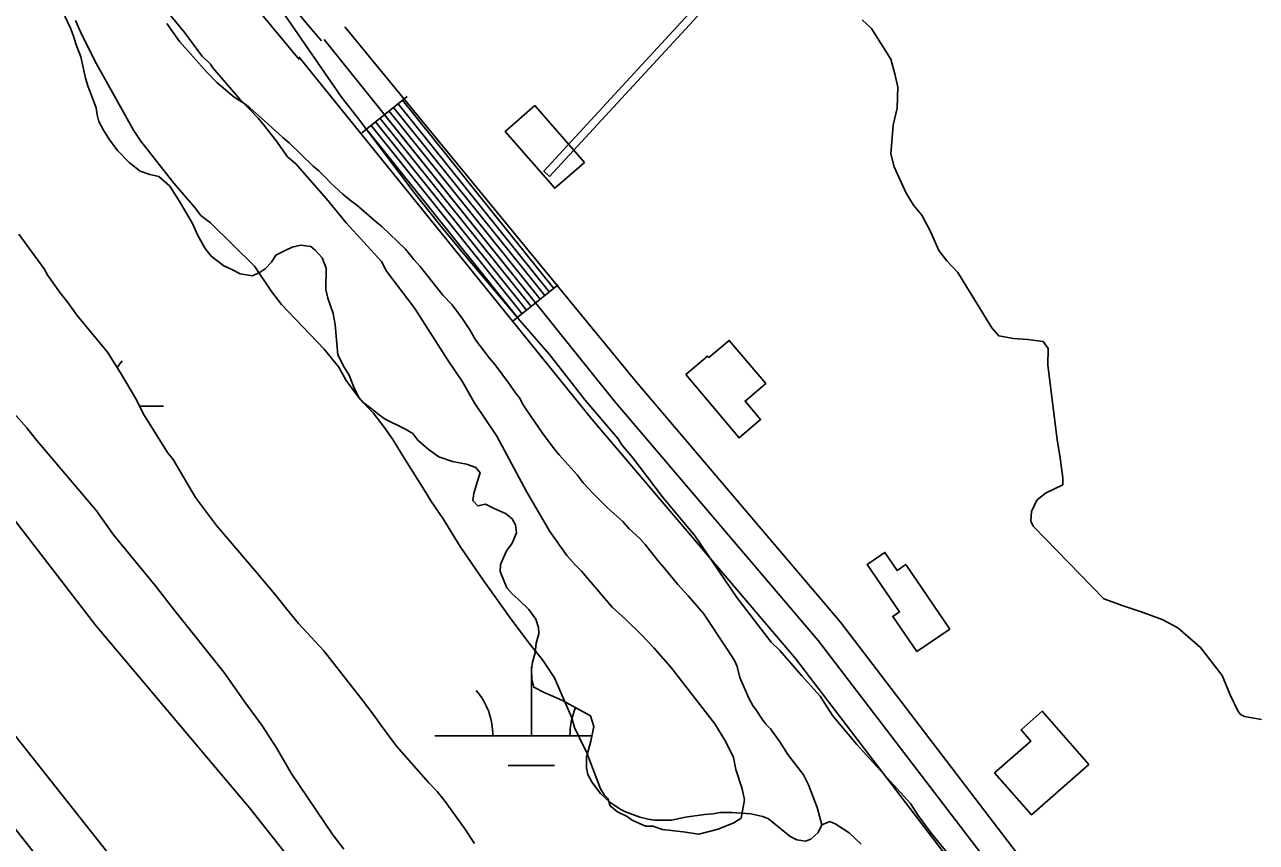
# Model space of a CAD drawing. Extents: x 3161564 to 3199464, y 849354 to 874788.
# Drawn here: x 3177635 to 3178273, y 854950 to 855374 of the extents above; entities that cross this region are included whole.
import ezdxf

# ---------------------------------------------------------------- set-up
doc = ezdxf.new("R2010")
doc.units = 0
for name, color, linetype in [('V-BLDG-OTLN', 7, 'Continuous'), ('V-CHAN-DOCK', 7, 'Continuous'), ('V-LEVE-TOET', 7, 'Continuous'), ('V-ROAD-CNTR', 7, 'Continuous'), ('V-SITE-VEGE', 7, 'Continuous'), ('V-SURV-LINE', 7, 'Continuous'), ('V-TOPO-SHOR', 7, 'Continuous'), ('V-WETL-SWMP', 7, 'Continuous')]:
    doc.layers.add(name, color=color, linetype=linetype)

msp = doc.modelspace()

# ---------------------------------------------------------------- linework, layer by layer
at = {"layer": 'V-BLDG-OTLN'}
for points in [[(3177925.41, 855302.21), (3177910.03, 855288.84), (3177884.39, 855318.3), (3177899.77, 855331.69)], [(3177977.88, 855192.34), (3177989.21, 855201.92), (3177989.87, 855201.13), (3178000.44, 855210.06), (3178019.37, 855187.66), (3178008.62, 855178.57), (3178016.68, 855169.02), (3178005.54, 855159.61)], [(3178114.62, 855060.44), (3178097.51, 855048.79), (3178085.08, 855067.03), (3178088.62, 855069.44), (3178071.91, 855093.95), (3178081.04, 855100.17), (3178087.35, 855090.9), (3178091.8, 855093.93)], [(3178186.75, 854990.25), (3178156.98, 854964.17), (3178137.89, 854985.96), (3178156.71, 855002.44), (3178151.6, 855008.28), (3178162.56, 855017.87)]]:
    msp.add_lwpolyline(points, close=True, dxfattribs=at)
at = {"layer": 'V-CHAN-DOCK'}
msp.add_lwpolyline([(3177907.36, 855295.01), (3178019.15, 855416.31), (3178016.12, 855419.1), (3177904.33, 855297.8), (3177907.36, 855295.01)], dxfattribs=at)
at = {"layer": 'V-LEVE-TOET'}
msp.add_lwpolyline([(3177894.99, 854786.5), (3177827.03, 854872.76), (3177751.92, 854967.89), (3177672.11, 855062.56), (3177580.11, 855181.81), (3177482.04, 855310.42), (3177409.16, 855411.43), (3177315.8, 855539.51), (3177313.19, 855545.77), (3177310, 855552.02), (3177307.82, 855555.86), (3177304.79, 855560.81)], dxfattribs=at)
at = {"layer": 'V-ROAD-CNTR'}
for p, q in [((3177833.59, 855336.36), (3177810.2, 855317.58)), ((3177911.85, 855238.89), (3177888.46, 855220.11))]:
    msp.add_line(p, q, dxfattribs=at)
for points in [[(3177479.44, 855685.42), (3177493.11, 855677.44), (3177505.3, 855668.6), (3177530.67, 855646.79), (3177553.95, 855622.97), (3177601.64, 855566.8), (3177649.31, 855509.97), (3177713.54, 855432.89), (3177777.62, 855355.64)], [(3177801.34, 855372.53), (3177952.45, 855188.32), (3178058.13, 855064.01), (3178154.11, 854938.29), (3178253.17, 854788.09)], [(3177790.59, 855365.96), (3177940.89, 855178.77), (3178046.45, 855054.6), (3178141.88, 854929.6), (3178235.17, 854788.14)], [(3177777.46, 855357.01), (3177929.32, 855169.21), (3178034.76, 855045.18), (3178129.64, 854920.91), (3178217.17, 854788.19)], [(3177831.25, 855334.49), (3177909.51, 855237.02)], [(3177824.24, 855328.85), (3177902.49, 855231.38)], [(3177826.58, 855330.73), (3177904.83, 855233.26)], [(3177828.91, 855332.61), (3177907.17, 855235.14)], [(3177817.22, 855323.22), (3177895.48, 855225.75)], [(3177819.56, 855325.1), (3177897.82, 855227.62)], [(3177821.9, 855326.97), (3177900.15, 855229.5)], [(3177812.54, 855319.46), (3177890.8, 855221.99)], [(3177814.88, 855321.34), (3177893.14, 855223.87)]]:
    msp.add_lwpolyline(points, dxfattribs=at)
msp.add_spline([(3177487, 855698.37), (3177514.61, 855680.38), (3177565.04, 855633.08), (3177660.82, 855519.59), (3177789.17, 855365.22)], degree=3, dxfattribs=at)
at = {"layer": 'V-SITE-VEGE'}
for p, q in [((3177718.36, 855369.39), (3177708.85, 855381.23)), ((3177768.47, 855381.09), (3177799.59, 855336.16)), ((3177661.82, 855375.83), (3177665.02, 855368.33)), ((3177665.02, 855368.33), (3177672.67, 855353.33)), ((3177727.24, 855357.54), (3177718.36, 855369.39)), ((3177731.67, 855353.18), (3177727.24, 855357.54)), ((3177672.67, 855353.33), (3177691.78, 855318.97)), ((3177732.94, 855351.3), (3177731.67, 855353.18)), ((3177746.88, 855335.1), (3177732.94, 855351.3)), ((3177756.37, 855325.14), (3177746.88, 855335.1)), ((3177799.59, 855336.16), (3177807.83, 855325.56)), ((3177759.54, 855321.4), (3177756.37, 855325.14)), ((3177807.83, 855325.56), (3177837.01, 855286.88)), ((3177691.78, 855318.97), (3177695.59, 855313.35)), ((3177765.88, 855313.29), (3177759.54, 855321.4)), ((3177695.59, 855313.35), (3177712.71, 855291.52)), ((3177771.6, 855305.18), (3177765.88, 855313.29)), ((3177776.02, 855301.45), (3177771.6, 855305.18)), ((3177791.86, 855283.38), (3177776.02, 855301.45)), ((3177712.71, 855291.52), (3177723.48, 855279.06)), ((3177802, 855270.91), (3177791.86, 855283.38)), ((3177837.01, 855286.88), (3177850.33, 855270.04)), ((3177723.48, 855279.06), (3177726.66, 855274.69)), ((3177726.66, 855274.69), (3177731.71, 855270.96)), ((3177731.71, 855270.96), (3177754.48, 855248.56)), ((3177820.36, 855250.98), (3177802, 855270.91)), ((3177850.33, 855270.04), (3177864.27, 855253.21)), ((3177864.27, 855253.21), (3177892.15, 855220.18)), ((3177754.48, 855248.56), (3177763.37, 855235.45)), ((3177822.91, 855245.97), (3177820.36, 855250.98)), ((3177837.5, 855226.64), (3177822.91, 855245.97)), ((3177763.37, 855235.45), (3177768.45, 855228.59)), ((3177768.45, 855228.59), (3177790.6, 855205.55)), ((3177854.66, 855199.79), (3177837.5, 855226.64)), ((3177892.15, 855220.18), (3177907.36, 855202.73)), ((3177790.6, 855205.55), (3177798.21, 855196.19)), ((3177907.36, 855202.73), (3177925.75, 855179.03)), ((3177798.21, 855196.19), (3177802.03, 855189.32)), ((3177862.29, 855188.56), (3177854.66, 855199.79)), ((3177802.03, 855189.32), (3177808.38, 855180.59)), ((3177868.65, 855177.31), (3177862.29, 855188.56)), ((3177636.55, 855164.76), (3177624.52, 855178.47)), ((3177808.38, 855180.59), (3177812.81, 855175.6)), ((3177812.81, 855175.6), (3177815.98, 855172.49)), ((3177880.09, 855160.46), (3177868.65, 855177.31)), ((3177925.75, 855179.03), (3177942.86, 855159.09)), ((3177815.98, 855172.49), (3177821.69, 855165.01)), ((3177640.99, 855159.15), (3177636.55, 855164.76)), ((3177821.69, 855165.01), (3177826.13, 855158.77)), ((3177672.67, 855121.75), (3177640.99, 855159.15)), ((3177826.13, 855158.77), (3177831.85, 855149.4)), ((3177895.38, 855131.72), (3177880.09, 855160.46)), ((3177942.86, 855159.09), (3177944.76, 855155.96)), ((3177944.76, 855155.96), (3177950.47, 855149.11)), ((3177831.85, 855149.4), (3177843.3, 855131.29)), ((3177950.47, 855149.11), (3177965.69, 855129.15)), ((3177843.3, 855131.29), (3177845.84, 855126.92)), ((3177907.47, 855111.1), (3177895.38, 855131.72)), ((3177845.84, 855126.92), (3177852.19, 855117.56)), ((3177965.69, 855129.15), (3177982.81, 855108.58)), ((3177681.56, 855109.27), (3177672.67, 855121.75)), ((3177852.19, 855117.56), (3177861.1, 855103.19)), ((3177916.36, 855098.62), (3177907.47, 855111.1)), ((3177694.24, 855093.69), (3177681.56, 855109.27)), ((3177982.81, 855108.58), (3178004.4, 855076.75)), ((3177861.1, 855103.19), (3177873.16, 855085.72)), ((3177920.79, 855093.64), (3177916.36, 855098.62)), ((3177703.11, 855083.08), (3177694.24, 855093.69)), ((3177923.96, 855090.53), (3177920.79, 855093.64)), ((3177873.16, 855085.72), (3177886.49, 855067)), ((3177939.8, 855071.83), (3177923.96, 855090.53)), ((3177713.26, 855069.99), (3177703.11, 855083.08)), ((3178004.4, 855076.75), (3178022.16, 855053.67)), ((3177738.62, 855038.19), (3177713.26, 855069.99)), ((3177886.49, 855067), (3177896.65, 855053.28)), ((3177946.75, 855065.61), (3177939.8, 855071.83)), ((3177954.98, 855057.52), (3177946.75, 855065.61)), ((3177961.31, 855050.66), (3177954.98, 855057.52)), ((3178022.16, 855053.67), (3178026.59, 855049.31)), ((3177896.65, 855053.28), (3177903.62, 855044.55)), ((3177970.18, 855040.7), (3177961.31, 855050.66)), ((3178026.59, 855049.31), (3178037.99, 855036.23)), ((3177903.62, 855044.55), (3177909.97, 855035.19)), ((3177750.05, 855021.97), (3177738.62, 855038.19)), ((3177909.97, 855035.19), (3177913.17, 855027.68)), ((3177993.01, 855011.38), (3177970.18, 855040.7)), ((3178037.99, 855036.23), (3178047.49, 855025.63)), ((3177758.3, 855010.73), (3177750.05, 855021.97)), ((3177913.17, 855027.68), (3177918.93, 855014.55)), ((3178047.49, 855025.63), (3178053.85, 855015.64)), ((3178053.85, 855015.64), (3178066.52, 855000.69)), ((3177765.92, 854998.87), (3177758.3, 855010.73)), ((3177918.93, 855014.55), (3177920.22, 855009.54)), ((3177920.22, 855009.54), (3177922.77, 855004.54)), ((3177998.73, 855002.02), (3177993.01, 855011.38)), ((3177922.77, 855004.54), (3177926.61, 854996.41)), ((3177773.56, 854985.76), (3177765.92, 854998.87)), ((3177926.61, 854996.41), (3177933.66, 854977.64)), ((3178002.56, 854993.89), (3177998.73, 855002.02)), ((3178066.52, 855000.69), (3178094.38, 854970.16)), ((3178003.87, 854987.63), (3178002.56, 854993.89)), ((3177795.16, 854953.92), (3177773.56, 854985.76)), ((3178007.09, 854977.61), (3178003.87, 854987.63)), ((3177933.66, 854977.64), (3177935.57, 854974.52)), ((3178008.39, 854971.97), (3178007.09, 854977.61)), ((3177935.57, 854974.52), (3177937.47, 854972.65)), ((3177937.47, 854972.65), (3177938.75, 854968.9)), ((3178006.58, 854962.54), (3178008.39, 854971.97)), ((3177938.75, 854968.9), (3177942.54, 854965.79)), ((3177942.54, 854965.79), (3177947.58, 854963.32)), ((3178094.38, 854970.16), (3178098.2, 854963.91)), ((3177947.58, 854963.32), (3177950.11, 854961.46)), ((3177950.11, 854961.46), (3177957.04, 854958.38)), ((3177957.04, 854958.38), (3177960.81, 854958.41)), ((3177960.81, 854958.41), (3177965.84, 854956.57)), ((3177994.71, 854956.8), (3178002.84, 854960)), ((3178002.84, 854960), (3178006.58, 854962.54)), ((3178098.2, 854963.91), (3178105.18, 854954.56)), ((3177800.87, 854946.44), (3177795.16, 854953.92)), ((3177965.84, 854956.57), (3177976.52, 854955.4)), ((3177976.52, 854955.4), (3177984.69, 854954.21)), ((3177984.69, 854954.21), (3177994.71, 854956.8)), ((3178105.18, 854954.56), (3178115.32, 854942.09))]:
    msp.add_line(p, q, dxfattribs=at)
at = {"layer": 'V-SURV-LINE'}
for points in [[(3177328.46, 855387.43), (3177753.65, 854849.49)], [(3177730.11, 854830.9), (3177304.91, 855368.85)]]:
    msp.add_lwpolyline(points, dxfattribs=at)
at = {"layer": 'V-TOPO-SHOR'}
for points in [[(3177715.46, 855282.34), (3177710.61, 855289.92), (3177704.92, 855294.95), (3177700.4, 855296.04), (3177695.32, 855297.69), (3177689.64, 855302.16), (3177683.67, 855308.32), (3177679.39, 855313.92), (3177676.25, 855318.97), (3177673.95, 855323.47), (3177673.08, 855326.84), (3177672.49, 855330.51), (3177668.45, 855341.47), (3177667, 855345.97), (3177664.66, 855356.95), (3177662.06, 855363.7), (3177660.62, 855368.2), (3177659.18, 855371.85), (3177656.31, 855378.04)], [(3177709.08, 855374.23), (3177715.64, 855364.98), (3177729.87, 855349.02), (3177734.99, 855343.7), (3177744.07, 855336.16), (3177749.46, 855332.54), (3177752.3, 855330.31), (3177759.69, 855323.88), (3177769.35, 855314.93), (3177772.47, 855312.42), (3177784.98, 855300.4), (3177787.82, 855297.88), (3177791.23, 855294.52), (3177794.07, 855291.44), (3177800.32, 855285.86), (3177804.3, 855282.5), (3177807.42, 855280.27), (3177817.93, 855271.05), (3177820.49, 855269.1), (3177832.71, 855257.35), (3177836.98, 855252.03), (3177840.39, 855248.39), (3177852.08, 855233.54), (3177856.91, 855228.5), (3177862.33, 855221.21), (3177866.04, 855215.6), (3177868.91, 855210.27), (3177874.04, 855203.82), (3177876.03, 855201.01), (3177879.16, 855197.38), (3177886.01, 855188.12), (3177889.72, 855182.8), (3177891.71, 855180.27), (3177893.72, 855176.62), (3177895.43, 855174.1), (3177903.71, 855162.04), (3177909.69, 855153.91), (3177912.26, 855150.83), (3177921.65, 855140.47), (3177924.78, 855136.26), (3177929.91, 855130.66), (3177937.58, 855123.11), (3177945.25, 855116.12), (3177948.67, 855112.49), (3177954.07, 855107.45), (3177956.91, 855104.37), (3177964.04, 855095.12), (3177966.6, 855092.33), (3177973.72, 855083.64), (3177979.13, 855077.76), (3177987.1, 855068.52), (3177999.38, 855050.01)], [(3178069.32, 855376.15), (3178074.07, 855371.62), (3178084.04, 855355.72), (3178086.24, 855348.18), (3178087.73, 855341.2), (3178087.39, 855330.35), (3178085.32, 855321.63), (3178084.15, 855306.78), (3178085.78, 855299.95), (3178092.03, 855286.3), (3178095.93, 855280.2), (3178100.25, 855274.95), (3178104.74, 855266.43), (3178108.96, 855256.62), (3178113.14, 855251.23), (3178118.76, 855245.28), (3178136.4, 855216.6), (3178140, 855212.49), (3178147.71, 855210.99), (3178155, 855210.47), (3178162.99, 855209.54), (3178165.59, 855205.85), (3178165.37, 855197.43), (3178170.25, 855158.52), (3178171.61, 855150.4), (3178173.13, 855138.85), (3178173.15, 855135.29), (3178164.2, 855130.93), (3178159.67, 855127.19), (3178157, 855121.46), (3178156.62, 855116.32), (3178157.92, 855113.76), (3178194.47, 855076.1), (3178204.49, 855072.47), (3178214.36, 855069.27), (3178224.66, 855065.36), (3178232.69, 855061.14), (3178244.47, 855050.97), (3178255.72, 855036.36), (3178259.93, 855026.41), (3178263.85, 855018.17), (3178265.15, 855016.18), (3178267.3, 855015.2), (3178276.02, 855013.55)], [(3178048.34, 854959.03), (3178046.4, 854955.06), (3178042.76, 854951.65), (3178039.95, 854950.5), (3178035.43, 854951.31), (3178032.03, 854952.97), (3178020.68, 854962.19), (3178017.85, 854963.29), (3178011.63, 854964.65), (3178001.75, 854965.42), (3177995.55, 854965.37), (3177992.17, 854964.78), (3177987.66, 854964.46), (3177977.8, 854962.97), (3177970.48, 854961.5), (3177961.74, 854961.43), (3177958.35, 854961.96), (3177954.11, 854963.06), (3177946.76, 854965.82), (3177943.92, 854967.2), (3177938.54, 854970.83), (3177933.7, 854975.3), (3177929.43, 854980.91), (3177927.14, 854985.12), (3177926.55, 854988.5), (3177926.5, 854994.14), (3177928.69, 855002.33), (3177930.32, 855009.96), (3177928.58, 855015.59), (3177914.14, 855023.37), (3177909.33, 855025.58), (3177904.51, 855027.52), (3177899.13, 855030.3), (3177898.25, 855034.52), (3177897.93, 855039.59), (3177898.46, 855043.26), (3177899.83, 855048.07), (3177900.36, 855053.15), (3177901.73, 855057.96), (3177901.7, 855061.34), (3177900.26, 855065.56), (3177896.55, 855070.6), (3177891.15, 855075.92), (3177888.02, 855078.71), (3177885.18, 855081.79), (3177881.73, 855090.23), (3177881.98, 855093.89), (3177885.02, 855100.97), (3177887.81, 855104.66), (3177890.31, 855110.32), (3177889.71, 855114.55), (3177887.99, 855117.63), (3177884.58, 855120.43), (3177878.64, 855122.92), (3177874.11, 855125.14), (3177870.17, 855124.26), (3177867.61, 855127.06), (3177868.14, 855130.73), (3177869.79, 855136.66), (3177871.44, 855141.47), (3177869.16, 855144.27), (3177864.35, 855145.93), (3177857.01, 855147.28), (3177849.94, 855149.76), (3177844.55, 855153.66), (3177839.15, 855158.41), (3177836.59, 855161.78), (3177832.33, 855164.28), (3177822.14, 855169.27), (3177819.02, 855171.5), (3177813.91, 855175.69), (3177810.79, 855177.93), (3177808.51, 855180.44), (3177805.93, 855185.78), (3177803.62, 855191.97), (3177801.05, 855196.18), (3177797.62, 855202.63), (3177796.36, 855218.14), (3177795.19, 855224.05), (3177792.58, 855231.93), (3177791.42, 855236.43), (3177791.61, 855247.43), (3177789.6, 855252.77), (3177786.18, 855256.69), (3177783.62, 855258.65), (3177778.54, 855259.45), (3177774.04, 855258.28), (3177770.67, 855256.85), (3177765.61, 855254.27), (3177763.38, 855250.58), (3177760.03, 855247.17), (3177757.5, 855245.46), (3177753.57, 855243.45), (3177747.07, 855244.53), (3177742.83, 855246.75), (3177738.58, 855248.69), (3177732.05, 855253.71), (3177728.92, 855257.64), (3177725.2, 855264.38), (3177722.33, 855270.56), (3177715.46, 855282.34)], [(3177999.38, 855050.01), (3178003.09, 855044.11), (3178004.52, 855041.02), (3178005.98, 855035.39), (3178010.58, 855024.71), (3178012.59, 855020.78), (3178014.58, 855018.26), (3178017.44, 855013.77), (3178019.43, 855011.25), (3178021.71, 855008.73), (3178026.56, 855002), (3178030.84, 854995.55), (3178038.82, 854984.9), (3178041.4, 854979.84), (3178046.01, 854968.03), (3178048.34, 854959.03)]]:
    msp.add_lwpolyline(points, dxfattribs=at)
at = {"layer": 'V-WETL-SWMP'}
for p, q in [((3177656.31, 855378.04), (3177659.18, 855371.85)), ((3177659.18, 855371.85), (3177660.62, 855368.2)), ((3177660.62, 855368.2), (3177662.06, 855363.7)), ((3177662.06, 855363.7), (3177664.66, 855356.95)), ((3177664.66, 855356.95), (3177667, 855345.97)), ((3177667, 855345.97), (3177668.45, 855341.47)), ((3177668.45, 855341.47), (3177672.49, 855330.51)), ((3177672.49, 855330.51), (3177673.08, 855326.84)), ((3177673.08, 855326.84), (3177673.95, 855323.47)), ((3177673.95, 855323.47), (3177676.25, 855318.97)), ((3177676.25, 855318.97), (3177679.39, 855313.92)), ((3177679.39, 855313.92), (3177683.67, 855308.32)), ((3177683.67, 855308.32), (3177689.64, 855302.16)), ((3177689.64, 855302.16), (3177695.31, 855297.69)), ((3177695.31, 855297.69), (3177700.4, 855296.04)), ((3177700.4, 855296.04), (3177704.93, 855294.95)), ((3177704.93, 855294.95), (3177710.61, 855289.92)), ((3177710.61, 855289.92), (3177715.46, 855282.35)), ((3177715.46, 855282.35), (3177722.33, 855270.56)), ((3177722.33, 855270.56), (3177725.2, 855264.38)), ((3177645.53, 855247.09), (3177632.41, 855265.03)), ((3177725.2, 855264.38), (3177728.92, 855257.64)), ((3177770.67, 855256.85), (3177774.04, 855258.29)), ((3177774.04, 855258.29), (3177778.54, 855259.45)), ((3177778.54, 855259.45), (3177783.62, 855258.64)), ((3177783.62, 855258.64), (3177786.18, 855256.69)), ((3177728.92, 855257.64), (3177732.05, 855253.71)), ((3177732.05, 855253.71), (3177738.58, 855248.69)), ((3177763.38, 855250.58), (3177765.61, 855254.27)), ((3177765.61, 855254.27), (3177770.67, 855256.85)), ((3177786.18, 855256.69), (3177789.59, 855252.77)), ((3177789.59, 855252.77), (3177791.61, 855247.43)), ((3177647.53, 855243.72), (3177645.53, 855247.09)), ((3177738.58, 855248.69), (3177742.83, 855246.75)), ((3177742.83, 855246.75), (3177747.08, 855244.53)), ((3177753.57, 855243.45), (3177757.5, 855245.46)), ((3177757.5, 855245.46), (3177760.03, 855247.17)), ((3177760.03, 855247.17), (3177763.38, 855250.58)), ((3177791.61, 855247.43), (3177791.42, 855236.43)), ((3177653.8, 855234.75), (3177647.53, 855243.72)), ((3177747.08, 855244.53), (3177753.57, 855243.45)), ((3177657.79, 855229.7), (3177653.8, 855234.75)), ((3177791.42, 855236.43), (3177792.58, 855231.93)), ((3177662.64, 855222.97), (3177657.79, 855229.7)), ((3177792.58, 855231.93), (3177795.19, 855224.05)), ((3177678.31, 855203.92), (3177662.64, 855222.97)), ((3177795.19, 855224.05), (3177796.36, 855218.14)), ((3177796.36, 855218.14), (3177797.62, 855202.64)), ((3177685.16, 855193.26), (3177678.31, 855203.92)), ((3177797.62, 855202.64), (3177801.05, 855196.18)), ((3177801.05, 855196.18), (3177803.62, 855191.97)), ((3177693.46, 855179.23), (3177685.16, 855193.26)), ((3177803.62, 855191.97), (3177805.93, 855185.78)), ((3177805.93, 855185.78), (3177808.51, 855180.44)), ((3177696.9, 855172.21), (3177693.46, 855179.23)), ((3177695.06, 855175.96), (3177707.46, 855175.96)), ((3177808.51, 855180.44), (3177810.79, 855177.92)), ((3177810.79, 855177.92), (3177813.91, 855175.69)), ((3177813.91, 855175.69), (3177819.02, 855171.5)), ((3177709.47, 855152), (3177696.9, 855172.21)), ((3177819.02, 855171.5), (3177822.14, 855169.27)), ((3177822.14, 855169.27), (3177832.33, 855164.28)), ((3177832.33, 855164.28), (3177836.59, 855161.78)), ((3177836.59, 855161.78), (3177839.15, 855158.41)), ((3177839.15, 855158.41), (3177844.55, 855153.66)), ((3177712.32, 855148.36), (3177709.47, 855152)), ((3177844.55, 855153.66), (3177849.94, 855149.76)), ((3177849.94, 855149.76), (3177857.01, 855147.28)), ((3177724.04, 855128.71), (3177712.32, 855148.36)), ((3177857.01, 855147.28), (3177864.35, 855145.93)), ((3177864.35, 855145.93), (3177869.16, 855144.27)), ((3177869.16, 855144.27), (3177871.44, 855141.47)), ((3177869.79, 855136.66), (3177868.14, 855130.73)), ((3177871.44, 855141.47), (3177869.79, 855136.66)), ((3177868.14, 855130.73), (3177867.61, 855127.06)), ((3177734.88, 855114.13), (3177724.04, 855128.71)), ((3177867.61, 855127.06), (3177870.17, 855124.26)), ((3177870.17, 855124.26), (3177874.11, 855125.14)), ((3177874.11, 855125.14), (3177878.64, 855122.92)), ((3177878.64, 855122.92), (3177884.58, 855120.43)), ((3177884.58, 855120.43), (3177887.99, 855117.63)), ((3177887.99, 855117.63), (3177889.71, 855114.55)), ((3177755.95, 855089.49), (3177734.88, 855114.13)), ((3177889.71, 855114.55), (3177890.31, 855110.32)), ((3177887.81, 855104.66), (3177885.02, 855100.97)), ((3177890.31, 855110.32), (3177887.81, 855104.66)), ((3177885.02, 855100.97), (3177881.98, 855093.89)), ((3177881.98, 855093.89), (3177881.73, 855090.23)), ((3177765.06, 855078.56), (3177755.95, 855089.49)), ((3177881.73, 855090.23), (3177885.18, 855081.79)), ((3177885.18, 855081.79), (3177888.02, 855078.71)), ((3177771.05, 855071), (3177765.06, 855078.56)), ((3177888.02, 855078.71), (3177891.15, 855075.92)), ((3177891.15, 855075.92), (3177896.55, 855070.6)), ((3177777.31, 855063.43), (3177771.05, 855071)), ((3177896.55, 855070.6), (3177900.26, 855065.56)), ((3177790.4, 855049.16), (3177777.31, 855063.43)), ((3177900.26, 855065.56), (3177901.7, 855061.34)), ((3177901.7, 855061.34), (3177901.73, 855057.96)), ((3177901.73, 855057.96), (3177900.36, 855053.15)), ((3177809.78, 855024.49), (3177790.4, 855049.16)), ((3177899.84, 855048.07), (3177898.46, 855043.26)), ((3177900.36, 855053.15), (3177899.84, 855048.07)), ((3177898.46, 855043.26), (3177897.93, 855039.59)), ((3177897.93, 855005.15), (3177897.93, 855041.15)), ((3177897.93, 855039.59), (3177898.25, 855034.52)), ((3177898.25, 855034.52), (3177899.13, 855030.3)), ((3177899.13, 855030.3), (3177904.52, 855027.52)), ((3177816.34, 855015.8), (3177809.78, 855024.49)), ((3177904.52, 855027.52), (3177909.33, 855025.58)), ((3177909.33, 855025.58), (3177914.14, 855023.37)), ((3177914.14, 855023.37), (3177928.58, 855015.59)), ((3177820.05, 855010.48), (3177816.34, 855015.8)), ((3177928.58, 855015.59), (3177930.32, 855009.96)), ((3177828.03, 854999.82), (3177820.05, 855010.48)), ((3177930.32, 855009.96), (3177928.69, 855002.33)), ((3177847.93, 855005.15), (3177929.29, 855005.15)), ((3177844.82, 854980.78), (3177828.03, 854999.82)), ((3177928.69, 855002.33), (3177926.5, 854994.14)), ((3177926.5, 854994.14), (3177926.55, 854988.5)), ((3177885.93, 854989.72), (3177909.93, 854989.72)), ((3177926.55, 854988.5), (3177927.14, 854985.12)), ((3177927.14, 854985.12), (3177929.43, 854980.91)), ((3177849.09, 854976.3), (3177844.82, 854980.78)), ((3177929.43, 854980.91), (3177933.71, 854975.3)), ((3177852.79, 854971.82), (3177849.09, 854976.3)), ((3177863.06, 854957.52), (3177852.79, 854971.82)), ((3177933.71, 854975.3), (3177938.54, 854970.83)), ((3177938.54, 854970.83), (3177943.92, 854967.2)), ((3177943.92, 854967.2), (3177946.76, 854965.82)), ((3177946.76, 854965.82), (3177954.11, 854963.06)), ((3177977.8, 854962.97), (3177987.66, 854964.46)), ((3177987.66, 854964.46), (3177992.17, 854964.78)), ((3177992.17, 854964.78), (3177995.55, 854965.37)), ((3177995.55, 854965.37), (3178001.75, 854965.42)), ((3178001.75, 854965.42), (3178011.63, 854964.65)), ((3178011.63, 854964.65), (3178017.85, 854963.29)), ((3177954.11, 854963.06), (3177958.35, 854961.96)), ((3177958.35, 854961.96), (3177961.74, 854961.43)), ((3177961.74, 854961.43), (3177970.48, 854961.5)), ((3177970.48, 854961.5), (3177977.8, 854962.97)), ((3178017.85, 854963.29), (3178020.68, 854962.19)), ((3178020.68, 854962.19), (3178032.03, 854952.97)), ((3178046.4, 854955.06), (3178048.34, 854959.03)), ((3178048.34, 854959.03), (3178052.56, 854960.75)), ((3178052.56, 854960.75), (3178055.67, 854959.37)), ((3178055.67, 854959.37), (3178062.48, 854954.91)), ((3177868.49, 854949.39), (3177863.06, 854957.52)), ((3178032.03, 854952.97), (3178035.43, 854951.31)), ((3178039.95, 854950.5), (3178042.76, 854951.65)), ((3178042.76, 854951.65), (3178046.4, 854955.06)), ((3178062.48, 854954.91), (3178068.73, 854949.04)), ((3178035.43, 854951.31), (3178039.95, 854950.5))]:
    msp.add_line(p, q, dxfattribs=at)
for centre, start, end in [((3177712.7, 855176.44), 139.22818, 146.25607), ((3177842.69, 855005.63), 359.22818, 40.77184), ((3177953.17, 855005.63), 156.39488, 180.77184)]:
    msp.add_arc(centre, 35.25, start, end, dxfattribs=at)

doc.saveas('drawing.dxf')
